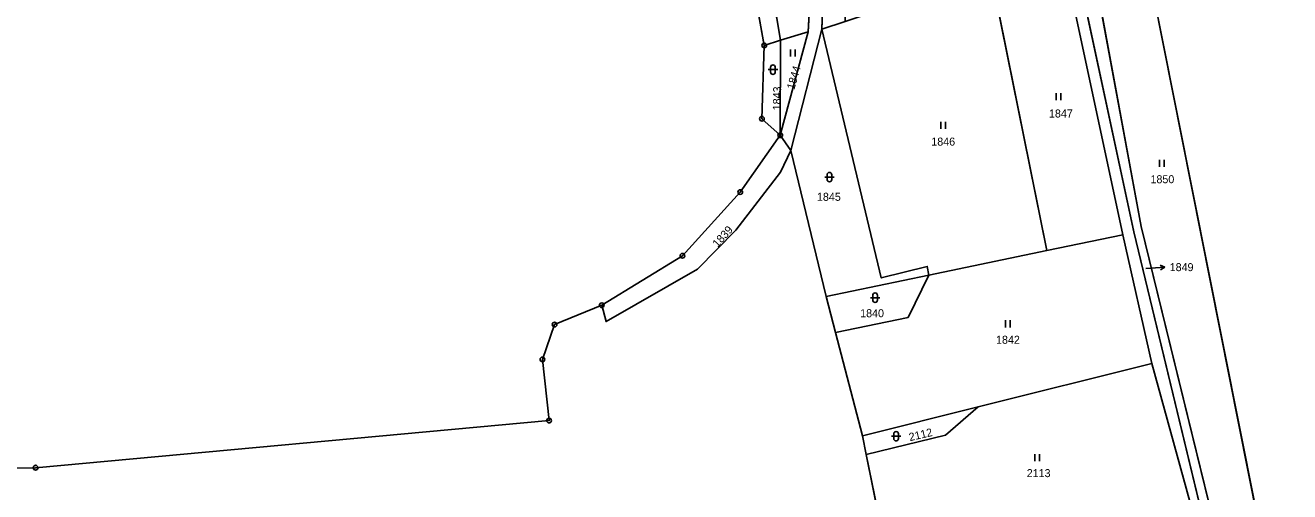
# Model space of a CAD drawing. Extents: x -689422 to -685210, y -987725 to -982160.
# Drawn here: x -687545.1 to -687276.5, y -986516.1 to -986417.1 of the extents above; entities that cross this region are included whole.
import ezdxf

# ---------------------------------------------------------------- set-up
doc = ezdxf.new("R2010")
doc.units = 0
for name, color, linetype in [('KN_Hranice_parcel', 7, 'Continuous'), ('KN_Parcelni cisla', 7, 'Continuous'), ('KN_Parcelni cisla_sipky', 7, 'Continuous'), ('KN_Polygon parcely', 7, 'Continuous'), ('KN_POZEMKY_ORNA PUDA', 7, 'Continuous'), ('KN_POZEMKY_OSTATNI PLOCHA', 7, 'Continuous'), ('KN_POZEMKY_TTP', 7, 'Continuous'), ('KN_VYUZITI_17_ostatni plocha_ostatni komunikace', 7, 'Continuous'), ('KN_VYUZITI_26_ostatni plocha_jina plocha', 7, 'Continuous'), ('KN_VYUZITI_27_ostatni plocha_neplodna puda', 7, 'Continuous'), ('KN_Značky bodu BP', 7, 'Continuous'), ('KN_Značky kultur', 7, 'Continuous')]:
    doc.layers.add(name, color=color, linetype=linetype)

msp = doc.modelspace()

# ---------------------------------------------------------------- linework, layer by layer
at = {"layer": 'KN_Hranice_parcel'}
for p, q in [((-687388.15, -986421.35), (-687393.75, -986390.05)), ((-687384.68, -986420.27), (-687389.92, -986389.02)), ((-687280.63, -986535.42), (-687307.1, -986402.43)), ((-687328.14, -986464.93), (-687340.04, -986405.87)), ((-687375.91, -986417.91), (-687370.95, -986416.25)), ((-687378.8, -986418.44), (-687384.75, -986440.44)), ((-687384.68, -986420.27), (-687378.8, -986418.44)), ((-687382.47, -986443.64), (-687375.91, -986417.91)), ((-687388.15, -986421.35), (-687384.68, -986420.27)), ((-687384.75, -986440.44), (-687384.68, -986420.27)), ((-687384.75, -986440.44), (-687382.47, -986443.64)), ((-687382.47, -986443.64), (-687375.03, -986474.7)), ((-687311.95, -986461.55), (-687328.14, -986464.93)), ((-687311.95, -986461.55), (-687305.83, -986488.88)), ((-687328.14, -986464.93), (-687353.17, -986470.15)), ((-687353.17, -986470.15), (-687375.03, -986474.7)), ((-687375.03, -986474.7), (-687373.04, -986482.3)), ((-687373.04, -986482.3), (-687367.31, -986504.25)), ((-687342.73, -986498.11), (-687305.83, -986488.88)), ((-687305.83, -986488.88), (-687297.77, -986518.23)), ((-687367.31, -986504.25), (-687342.73, -986498.11)), ((-687367.31, -986504.25), (-687366.49, -986508.2)), ((-687366.49, -986508.2), (-687361.15, -986534.46))]:
    msp.add_line(p, q, dxfattribs=at)
for points in [[(-687379.64, -986349.72), (-687377.12, -986385.9), (-687378.8, -986418.44)], [(-687375.91, -986417.91), (-687374.76, -986385.19), (-687377.52, -986349.3)], [(-687324.91, -986400.79), (-687323.94, -986405.68), (-687311.95, -986461.55)], [(-687291.29, -986536.94), (-687309.62, -986460.91), (-687321.59, -986405.2)], [(-687289.21, -986536.64), (-687308.05, -986459.84), (-687318.33, -986404.4)], [(-687353.17, -986470.15), (-687353.52, -986468.27), (-687363.28, -986470.71), (-687375.91, -986417.91)], [(-687384.75, -986440.44), (-687388.64, -986436.91), (-687388.15, -986421.35)], [(-687422.66, -986476.53), (-687405.54, -986466.02), (-687393.26, -986452.49), (-687384.75, -986440.44)], [(-687422.66, -986476.53), (-687421.75, -986480.01), (-687402.36, -986468.84), (-687394.2, -986460.62), (-687384.68, -986448.28), (-687382.47, -986443.64)], [(-687373.04, -986482.3), (-687357.61, -986479.15), (-687353.17, -986470.15)], [(-687576.47, -986510.61), (-687561.43, -986511.23), (-687542.94, -986511.02), (-687433.85, -986501.03), (-687435.27, -986488.03), (-687432.69, -986480.62), (-687422.66, -986476.53)], [(-687366.49, -986508.2), (-687349.62, -986504.14), (-687342.73, -986498.11)]]:
    msp.add_lwpolyline(points, dxfattribs=at)
at = {"layer": 'KN_Parcelni cisla_sipky'}
for p, q in [((-687303.02, -986468.46), (-687304.05, -986468.03)), ((-687307.12, -986468.76), (-687306.01, -986468.67)), ((-687306.01, -986468.67), (-687303.02, -986468.46)), ((-687303.02, -986468.46), (-687303.98, -986469.03))]:
    msp.add_line(p, q, dxfattribs=at)
at = {"layer": 'KN_Polygon parcely'}
for points in [[(-687561.43, -986511.23), (-687542.94, -986511.02), (-687433.85, -986501.03), (-687435.27, -986488.03), (-687432.69, -986480.62), (-687422.66, -986476.53), (-687405.54, -986466.02), (-687393.26, -986452.49), (-687384.75, -986440.44), (-687388.64, -986436.91), (-687388.15, -986421.35), (-687393.75, -986390.05), (-687404.29, -986354.54), (-687410.17, -986332.67), (-687412.85, -986333.37), (-687432.27, -986257.14), (-687448.38, -986198.32), (-687467.81, -986213.61), (-687486.56, -986224.97), (-687508.61, -986230.51), (-687529.86, -986231.66), (-687554.69, -986227.76)], [(-687370.9, -986219.45), (-687367.02, -986240.49), (-687365.13, -986253.92), (-687363.12, -986259.43), (-687354.79, -986282.25), (-687347.02, -986309.04), (-687346.61, -986310.44), (-687339.53, -986340.98), (-687342.18, -986341.56), (-687334.72, -986372.22), (-687331.73, -986371.28), (-687324.91, -986400.79), (-687323.94, -986405.68), (-687311.95, -986461.55), (-687305.83, -986488.88), (-687297.77, -986518.23)], [(-687291.29, -986536.94), (-687309.62, -986460.91), (-687321.59, -986405.2), (-687337.65, -986336.11), (-687344.06, -986309.93), (-687352.72, -986280.93), (-687355.59, -986273.49), (-687360.82, -986256.16), (-687367.68, -986218.73)], [(-687361.15, -986534.46), (-687366.49, -986508.2), (-687367.31, -986504.25), (-687373.04, -986482.3), (-687375.03, -986474.7), (-687382.47, -986443.64), (-687384.68, -986448.28), (-687394.2, -986460.62), (-687402.36, -986468.84), (-687421.75, -986480.01), (-687422.66, -986476.53), (-687432.69, -986480.62), (-687435.27, -986488.03), (-687433.85, -986501.03), (-687542.94, -986511.02), (-687561.43, -986511.23)]]:
    msp.add_lwpolyline(points, dxfattribs=at)
for points in [[(-687380.25, -986340.96), (-687379.64, -986349.72), (-687377.12, -986385.9), (-687378.8, -986418.44), (-687384.75, -986440.44), (-687382.47, -986443.64), (-687375.91, -986417.91), (-687374.76, -986385.19), (-687377.52, -986349.3), (-687378.2, -986340.5), (-687376.13, -986319.65), (-687374.23, -986298.69), (-687363.94, -986262.32), (-687363.12, -986259.43), (-687365.13, -986253.92), (-687369.23, -986272.82), (-687373.81, -986287.21), (-687377.06, -986298.91), (-687379.04, -986320.98)], [(-687384.68, -986420.27), (-687378.8, -986418.44), (-687377.12, -986385.9), (-687379.64, -986349.72), (-687399.7, -986353.64), (-687389.92, -986389.02)], [(-687375.91, -986417.91), (-687370.95, -986416.25), (-687370.62, -986383.76), (-687374.09, -986348.55), (-687377.52, -986349.3), (-687374.76, -986385.19)], [(-687171.08, -986406.01), (-687173.3, -986379), (-687307.1, -986402.43), (-687280.63, -986535.42), (-687155.17, -986517.61)], [(-687389.92, -986389.02), (-687393.75, -986390.05), (-687388.15, -986421.35), (-687384.68, -986420.27)], [(-687340.04, -986405.87), (-687328.14, -986464.93), (-687311.95, -986461.55), (-687323.94, -986405.68), (-687324.91, -986400.79)], [(-687280.63, -986535.42), (-687307.1, -986402.43), (-687318.33, -986404.4), (-687308.05, -986459.84), (-687289.21, -986536.64)], [(-687328.14, -986464.93), (-687340.04, -986405.87), (-687345.06, -986407.56), (-687370.95, -986416.25), (-687375.91, -986417.91), (-687363.28, -986470.71), (-687353.52, -986468.27), (-687353.17, -986470.15)], [(-687291.29, -986536.94), (-687289.21, -986536.64), (-687308.05, -986459.84), (-687318.33, -986404.4), (-687321.59, -986405.2), (-687309.62, -986460.91)], [(-687384.75, -986440.44), (-687378.8, -986418.44), (-687384.68, -986420.27)], [(-687353.17, -986470.15), (-687353.52, -986468.27), (-687363.28, -986470.71), (-687375.91, -986417.91), (-687382.47, -986443.64), (-687375.03, -986474.7)], [(-687384.75, -986440.44), (-687384.68, -986420.27), (-687388.15, -986421.35), (-687388.64, -986436.91)], [(-687394.2, -986460.62), (-687384.68, -986448.28), (-687382.47, -986443.64), (-687384.75, -986440.44), (-687393.26, -986452.49), (-687405.54, -986466.02), (-687422.66, -986476.53), (-687421.75, -986480.01), (-687402.36, -986468.84)], [(-687373.04, -986482.3), (-687367.31, -986504.25), (-687342.73, -986498.11), (-687305.83, -986488.88), (-687311.95, -986461.55), (-687328.14, -986464.93), (-687353.17, -986470.15), (-687357.61, -986479.15)], [(-687375.03, -986474.7), (-687373.04, -986482.3), (-687357.61, -986479.15), (-687353.17, -986470.15)], [(-687297.77, -986518.23), (-687305.83, -986488.88), (-687342.73, -986498.11), (-687349.62, -986504.14), (-687366.49, -986508.2), (-687361.15, -986534.46), (-687336.57, -986528.16)], [(-687342.73, -986498.11), (-687367.31, -986504.25), (-687366.49, -986508.2), (-687349.62, -986504.14)]]:
    msp.add_lwpolyline(points, close=True, dxfattribs=at)
at = {"layer": 'KN_POZEMKY_ORNA PUDA'}
for p, q in [((-687280.63, -986535.42), (-687307.1, -986402.43)), ((-687393.26, -986452.49), (-687384.75, -986440.44)), ((-687384.75, -986440.44), (-687382.47, -986443.64)), ((-687384.68, -986448.28), (-687382.47, -986443.64)), ((-687382.47, -986443.64), (-687384.68, -986448.28)), ((-687382.47, -986443.64), (-687375.03, -986474.7)), ((-687394.2, -986460.62), (-687384.68, -986448.28)), ((-687384.68, -986448.28), (-687394.2, -986460.62)), ((-687405.54, -986466.02), (-687393.26, -986452.49)), ((-687402.36, -986468.84), (-687394.2, -986460.62)), ((-687394.2, -986460.62), (-687402.36, -986468.84)), ((-687422.66, -986476.53), (-687405.54, -986466.02)), ((-687421.75, -986480.01), (-687402.36, -986468.84)), ((-687402.36, -986468.84), (-687421.75, -986480.01)), ((-687375.03, -986474.7), (-687373.04, -986482.3)), ((-687432.69, -986480.62), (-687422.66, -986476.53)), ((-687422.66, -986476.53), (-687421.75, -986480.01)), ((-687421.75, -986480.01), (-687422.66, -986476.53)), ((-687435.27, -986488.03), (-687432.69, -986480.62)), ((-687373.04, -986482.3), (-687367.31, -986504.25)), ((-687433.85, -986501.03), (-687435.27, -986488.03)), ((-687542.94, -986511.02), (-687433.85, -986501.03)), ((-687367.31, -986504.25), (-687366.49, -986508.2)), ((-687366.49, -986508.2), (-687361.15, -986534.46)), ((-687561.43, -986511.23), (-687542.94, -986511.02))]:
    msp.add_line(p, q, dxfattribs=at)
at = {"layer": 'KN_POZEMKY_OSTATNI PLOCHA'}
for p, q in [((-687378.8, -986418.44), (-687377.12, -986385.9)), ((-687374.76, -986385.19), (-687375.91, -986417.91)), ((-687375.91, -986417.91), (-687374.76, -986385.19)), ((-687388.15, -986421.35), (-687393.75, -986390.05)), ((-687389.92, -986389.02), (-687384.68, -986420.27)), ((-687311.95, -986461.55), (-687323.94, -986405.68)), ((-687309.62, -986460.91), (-687321.59, -986405.2)), ((-687321.59, -986405.2), (-687309.62, -986460.91)), ((-687318.33, -986404.4), (-687308.05, -986459.84)), ((-687370.95, -986416.25), (-687375.91, -986417.91)), ((-687384.75, -986440.44), (-687378.8, -986418.44)), ((-687382.47, -986443.64), (-687375.91, -986417.91)), ((-687375.91, -986417.91), (-687382.47, -986443.64)), ((-687375.91, -986417.91), (-687363.28, -986470.71)), ((-687388.64, -986436.91), (-687388.15, -986421.35)), ((-687388.15, -986421.35), (-687384.68, -986420.27)), ((-687384.68, -986420.27), (-687388.15, -986421.35)), ((-687384.68, -986420.27), (-687384.75, -986440.44)), ((-687384.75, -986440.44), (-687388.64, -986436.91)), ((-687382.47, -986443.64), (-687384.75, -986440.44)), ((-687375.03, -986474.7), (-687382.47, -986443.64)), ((-687308.05, -986459.84), (-687289.21, -986536.64)), ((-687305.83, -986488.88), (-687311.95, -986461.55)), ((-687291.29, -986536.94), (-687309.62, -986460.91)), ((-687309.62, -986460.91), (-687291.29, -986536.94)), ((-687375.03, -986474.7), (-687353.17, -986470.15)), ((-687353.17, -986470.15), (-687375.03, -986474.7)), ((-687363.28, -986470.71), (-687353.52, -986468.27)), ((-687353.17, -986470.15), (-687357.61, -986479.15)), ((-687353.52, -986468.27), (-687353.17, -986470.15)), ((-687373.04, -986482.3), (-687375.03, -986474.7)), ((-687357.61, -986479.15), (-687373.04, -986482.3)), ((-687297.77, -986518.23), (-687305.83, -986488.88)), ((-687367.31, -986504.25), (-687342.73, -986498.11)), ((-687342.73, -986498.11), (-687349.62, -986504.14)), ((-687366.49, -986508.2), (-687367.31, -986504.25)), ((-687349.62, -986504.14), (-687366.49, -986508.2))]:
    msp.add_line(p, q, dxfattribs=at)
at = {"layer": 'KN_POZEMKY_TTP'}
for p, q in [((-687377.12, -986385.9), (-687378.8, -986418.44)), ((-687393.75, -986390.05), (-687388.15, -986421.35)), ((-687384.68, -986420.27), (-687389.92, -986389.02)), ((-687307.1, -986402.43), (-687280.63, -986535.42)), ((-687328.14, -986464.93), (-687340.04, -986405.87)), ((-687340.04, -986405.87), (-687328.14, -986464.93)), ((-687323.94, -986405.68), (-687311.95, -986461.55)), ((-687308.05, -986459.84), (-687318.33, -986404.4)), ((-687375.91, -986417.91), (-687370.95, -986416.25)), ((-687378.8, -986418.44), (-687384.75, -986440.44)), ((-687384.68, -986420.27), (-687378.8, -986418.44)), ((-687378.8, -986418.44), (-687384.68, -986420.27)), ((-687363.28, -986470.71), (-687375.91, -986417.91)), ((-687388.15, -986421.35), (-687388.64, -986436.91)), ((-687384.75, -986440.44), (-687384.68, -986420.27)), ((-687388.64, -986436.91), (-687384.75, -986440.44)), ((-687384.75, -986440.44), (-687393.26, -986452.49)), ((-687393.26, -986452.49), (-687405.54, -986466.02)), ((-687289.21, -986536.64), (-687308.05, -986459.84)), ((-687311.95, -986461.55), (-687328.14, -986464.93)), ((-687328.14, -986464.93), (-687311.95, -986461.55)), ((-687311.95, -986461.55), (-687305.83, -986488.88)), ((-687328.14, -986464.93), (-687353.17, -986470.15)), ((-687353.17, -986470.15), (-687328.14, -986464.93)), ((-687405.54, -986466.02), (-687422.66, -986476.53)), ((-687353.52, -986468.27), (-687363.28, -986470.71)), ((-687357.61, -986479.15), (-687353.17, -986470.15)), ((-687353.17, -986470.15), (-687353.52, -986468.27)), ((-687422.66, -986476.53), (-687432.69, -986480.62)), ((-687432.69, -986480.62), (-687435.27, -986488.03)), ((-687373.04, -986482.3), (-687357.61, -986479.15)), ((-687367.31, -986504.25), (-687373.04, -986482.3)), ((-687435.27, -986488.03), (-687433.85, -986501.03)), ((-687305.83, -986488.88), (-687342.73, -986498.11)), ((-687342.73, -986498.11), (-687305.83, -986488.88)), ((-687305.83, -986488.88), (-687297.77, -986518.23)), ((-687342.73, -986498.11), (-687367.31, -986504.25)), ((-687349.62, -986504.14), (-687342.73, -986498.11)), ((-687433.85, -986501.03), (-687542.94, -986511.02)), ((-687366.49, -986508.2), (-687349.62, -986504.14)), ((-687361.15, -986534.46), (-687366.49, -986508.2)), ((-687542.94, -986511.02), (-687561.43, -986511.23))]:
    msp.add_line(p, q, dxfattribs=at)
at = {"layer": 'KN_VYUZITI_17_ostatni plocha_ostatni komunikace'}
for p, q in [((-687378.8, -986418.44), (-687377.12, -986385.9)), ((-687374.76, -986385.19), (-687375.91, -986417.91)), ((-687311.95, -986461.55), (-687323.94, -986405.68)), ((-687321.59, -986405.2), (-687309.62, -986460.91)), ((-687384.75, -986440.44), (-687378.8, -986418.44)), ((-687375.91, -986417.91), (-687382.47, -986443.64)), ((-687382.47, -986443.64), (-687384.75, -986440.44)), ((-687305.83, -986488.88), (-687311.95, -986461.55)), ((-687309.62, -986460.91), (-687291.29, -986536.94)), ((-687297.77, -986518.23), (-687305.83, -986488.88))]:
    msp.add_line(p, q, dxfattribs=at)
at = {"layer": 'KN_VYUZITI_26_ostatni plocha_jina plocha'}
for p, q in [((-687309.62, -986460.91), (-687321.59, -986405.2)), ((-687318.33, -986404.4), (-687308.05, -986459.84)), ((-687308.05, -986459.84), (-687289.21, -986536.64)), ((-687291.29, -986536.94), (-687309.62, -986460.91))]:
    msp.add_line(p, q, dxfattribs=at)
at = {"layer": 'KN_VYUZITI_27_ostatni plocha_neplodna puda'}
for p, q in [((-687375.91, -986417.91), (-687374.76, -986385.19)), ((-687388.15, -986421.35), (-687393.75, -986390.05)), ((-687389.92, -986389.02), (-687384.68, -986420.27)), ((-687370.95, -986416.25), (-687375.91, -986417.91)), ((-687382.47, -986443.64), (-687375.91, -986417.91)), ((-687375.91, -986417.91), (-687363.28, -986470.71)), ((-687388.64, -986436.91), (-687388.15, -986421.35)), ((-687388.15, -986421.35), (-687384.68, -986420.27)), ((-687384.68, -986420.27), (-687388.15, -986421.35)), ((-687384.68, -986420.27), (-687384.75, -986440.44)), ((-687384.75, -986440.44), (-687388.64, -986436.91)), ((-687375.03, -986474.7), (-687382.47, -986443.64)), ((-687375.03, -986474.7), (-687353.17, -986470.15)), ((-687353.17, -986470.15), (-687375.03, -986474.7)), ((-687363.28, -986470.71), (-687353.52, -986468.27)), ((-687353.17, -986470.15), (-687357.61, -986479.15)), ((-687353.52, -986468.27), (-687353.17, -986470.15)), ((-687373.04, -986482.3), (-687375.03, -986474.7)), ((-687357.61, -986479.15), (-687373.04, -986482.3)), ((-687367.31, -986504.25), (-687342.73, -986498.11)), ((-687342.73, -986498.11), (-687349.62, -986504.14)), ((-687366.49, -986508.2), (-687367.31, -986504.25)), ((-687349.62, -986504.14), (-687366.49, -986508.2))]:
    msp.add_line(p, q, dxfattribs=at)
at = {"layer": 'KN_Značky bodu BP'}
for centre, radius in [((-687388.15, -986421.35), 0.5), ((-687388.15, -986421.35), 0.0303), ((-687388.64, -986436.91), 0.5), ((-687388.64, -986436.91), 0.0303), ((-687384.75, -986440.44), 0.5), ((-687384.75, -986440.44), 0.0303), ((-687393.26, -986452.49), 0.5), ((-687393.26, -986452.49), 0.0303), ((-687405.54, -986466.02), 0.5), ((-687405.54, -986466.02), 0.0303), ((-687422.66, -986476.53), 0.5), ((-687422.66, -986476.53), 0.0303), ((-687432.69, -986480.62), 0.5), ((-687432.69, -986480.62), 0.0303), ((-687435.27, -986488.03), 0.5), ((-687435.27, -986488.03), 0.0303), ((-687433.85, -986501.03), 0.5), ((-687433.85, -986501.03), 0.0303), ((-687542.94, -986511.02), 0.5), ((-687542.94, -986511.02), 0.0303)]:
    msp.add_circle(centre, radius, dxfattribs=at)
at = {"layer": 'KN_Značky kultur'}
for p, q in [((-687382.6, -986423.72), (-687382.6, -986422.22)), ((-687381.6, -986423.72), (-687381.6, -986422.22)), ((-687387.3, -986426.5), (-687385.3, -986426.5)), ((-687386.8, -986426), (-687386.8, -986427)), ((-687385.8, -986427), (-687385.8, -986426)), ((-687326.13, -986433), (-687326.13, -986431.5)), ((-687325.13, -986433), (-687325.13, -986431.5)), ((-687350.65, -986439.05), (-687350.65, -986437.55)), ((-687349.65, -986439.05), (-687349.65, -986437.55)), ((-687304.17, -986447.13), (-687304.17, -986445.63)), ((-687303.17, -986447.13), (-687303.17, -986445.63)), ((-687374.8, -986448.82), (-687374.8, -986449.82)), ((-687373.8, -986449.82), (-687373.8, -986448.82)), ((-687375.3, -986449.32), (-687373.3, -986449.32)), ((-687365.59, -986474.92), (-687363.59, -986474.92)), ((-687365.09, -986474.42), (-687365.09, -986475.42)), ((-687364.09, -986475.42), (-687364.09, -986474.42)), ((-687336.89, -986481.22), (-687336.89, -986479.72)), ((-687335.89, -986481.22), (-687335.89, -986479.72)), ((-687361.14, -986504.34), (-687359.14, -986504.34)), ((-687360.64, -986503.84), (-687360.64, -986504.84)), ((-687359.64, -986504.84), (-687359.64, -986503.84)), ((-687330.65, -986509.65), (-687330.65, -986508.15)), ((-687329.65, -986509.65), (-687329.65, -986508.15))]:
    msp.add_line(p, q, dxfattribs=at)
for centre, start, end in [((-687386.3, -986426), 0, 180), ((-687386.3, -986427), 180, 359.9879), ((-687374.3, -986448.82), 0, 180), ((-687374.3, -986449.82), 180, 359.9879), ((-687364.59, -986474.42), 0, 180), ((-687364.59, -986475.42), 180, 359.9879), ((-687360.14, -986503.84), 0, 180), ((-687360.14, -986504.84), 180, 359.9879)]:
    msp.add_arc(centre, 0.5, start, end, dxfattribs=at)

# ---------------------------------------------------------------- texts
at = {"layer": 'KN_Parcelni cisla'}
for s, rotation, p in [('1844', 74, (-687381.77, -986430.84)), ('1843', 89, (-687384.64, -986435.15)), ('1839', 48, (-687398.06, -986464.37)), ('2112', 13, (-687357.21, -986505.4))]:
    msp.add_text(s, height=1.7, rotation=rotation, dxfattribs=at).set_placement(p)
for s, p in [('1847', (-687327.66, -986436.66)), ('1846', (-687352.66, -986442.63)), ('1850', (-687306.1, -986450.62)), ('1845', (-687376.95, -986454.35)), ('1849', (-687302.02, -986469.29)), ('1840', (-687367.77, -986479.07)), ('1842', (-687338.91, -986484.71)), ('2113', (-687332.39, -986513.03))]:
    msp.add_text(s, height=1.7, dxfattribs=at).set_placement(p)

doc.saveas('drawing.dxf')
